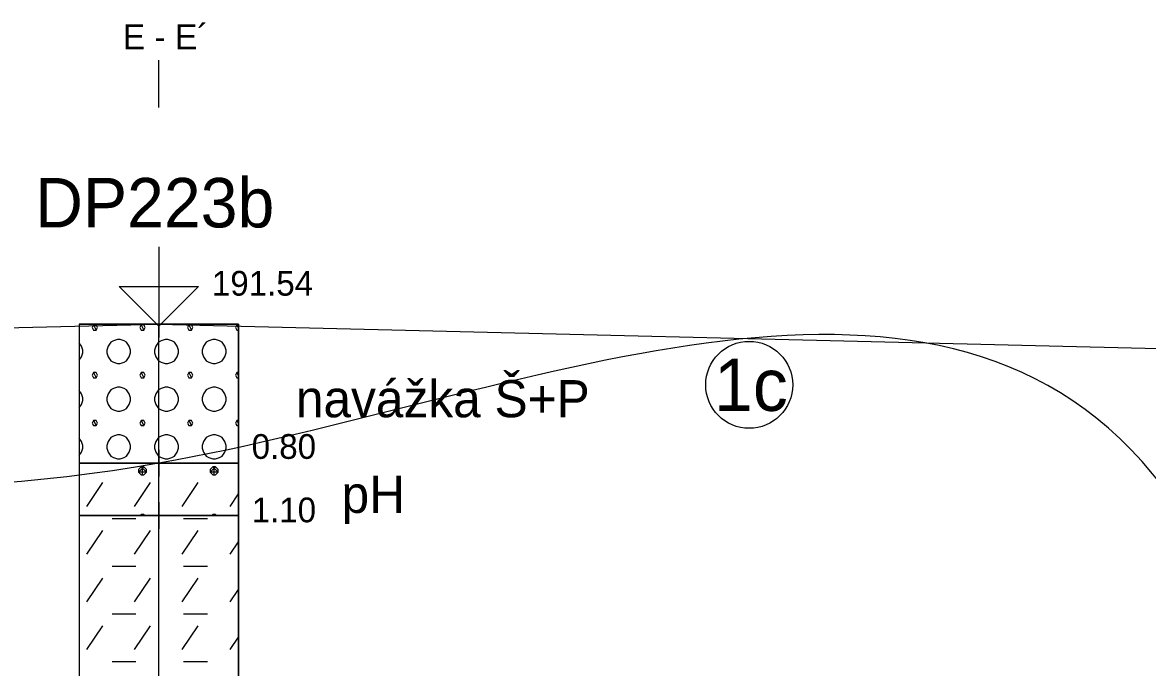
# Model space of a CAD drawing. Extents: x 3042 to 4120, y 576 to 2694.
# Drawn here: x 3450.69 to 3483.02, y 1604.67 to 1623.21 of the extents above; entities that cross this region are included whole.
import ezdxf

# ---------------------------------------------------------------- set-up
doc = ezdxf.new("R2010")
doc.units = 0
for name, color, linetype in [('11', 7, 'Continuous'), ('15', 7, 'Continuous'), ('16', 7, 'Continuous'), ('17', 7, 'Continuous'), ('18', 7, 'Continuous'), ('22', 7, 'Continuous'), ('51', 7, 'Continuous'), ('52', 7, 'Continuous'), ('53', 7, 'Continuous'), ('56', 7, 'Continuous'), ('rozhraní', 7, 'Continuous')]:
    doc.layers.add(name, color=color, linetype=linetype)

msp = doc.modelspace()

# ---------------------------------------------------------------- linework, layer by layer
at = {"layer": '11'}
msp.add_line((3454.612, 1614.538), (3505.772, 1613.288), dxfattribs=at)
msp.add_lwpolyline([(3376.602, 1613.588), (3406.282, 1613.388), (3454.612, 1614.538)], dxfattribs=at)
at = {"layer": '15'}
msp.add_lwpolyline([(3454.612, 1616.761), (3454.612, 1614.475), (3453.469, 1615.618), (3455.755, 1615.618), (3454.612, 1614.475)], dxfattribs=at)
at = {"layer": '18'}
msp.add_line((3454.612, 1569.538), (3454.612, 1614.538), dxfattribs=at)
at = {"layer": '22'}
msp.add_lwpolyline([(3454.612, 1620.761), (3454.612, 1620.761), (3454.612, 1622.13)], dxfattribs=at)
at = {"layer": '51'}
for p, q in [((3454.143, 1610.209), (3454.143, 1610.438)), ((3456.2, 1610.209), (3456.2, 1610.438)), ((3452.543, 1609.295), (3453, 1609.98)), ((3453.914, 1609.295), (3454.372, 1609.98)), ((3455.286, 1609.295), (3455.743, 1609.98)), ((3456.658, 1609.295), (3456.898, 1609.655)), ((3453.267, 1608.952), (3453.953, 1608.952)), ((3454.105, 1609.066), (3454.077, 1609.038)), ((3454.143, 1609.038), (3454.143, 1609.066)), ((3454.153, 1609.038), (3454.181, 1609.066)), ((3455.324, 1608.952), (3456.01, 1608.952)), ((3456.162, 1609.066), (3456.135, 1609.038)), ((3456.2, 1609.038), (3456.2, 1609.066)), ((3456.211, 1609.038), (3456.239, 1609.066)), ((3452.543, 1607.923), (3453, 1608.609)), ((3453.914, 1607.923), (3454.372, 1608.609)), ((3455.286, 1607.923), (3455.743, 1608.609)), ((3456.658, 1607.923), (3456.898, 1608.283)), ((3453.267, 1607.58), (3453.953, 1607.58)), ((3455.324, 1607.58), (3456.01, 1607.58)), ((3452.543, 1606.551), (3453, 1607.237)), ((3453.914, 1606.551), (3454.372, 1607.237)), ((3455.286, 1606.551), (3455.743, 1607.237)), ((3456.658, 1606.551), (3456.898, 1606.911)), ((3453.267, 1606.209), (3453.953, 1606.209)), ((3455.324, 1606.209), (3456.01, 1606.209)), ((3452.543, 1605.18), (3453, 1605.866)), ((3453.914, 1605.18), (3454.372, 1605.866)), ((3455.286, 1605.18), (3455.743, 1605.866)), ((3456.658, 1605.18), (3456.898, 1605.54)), ((3453.267, 1604.837), (3453.953, 1604.837)), ((3455.324, 1604.837), (3456.01, 1604.837))]:
    msp.add_line(p, q, dxfattribs=at)
for points in [[(3452.326, 1610.538), (3456.898, 1610.538), (3456.898, 1614.538), (3452.326, 1614.538)], [(3452.326, 1609.038), (3456.898, 1609.038), (3456.898, 1610.538), (3452.326, 1610.538)], [(3452.326, 1596.538), (3456.898, 1596.538), (3456.898, 1609.038), (3452.326, 1609.038)]]:
    msp.add_lwpolyline(points, close=True, dxfattribs=at)
for points in [[(3452.733, 1614.514), (3452.695, 1614.438), (3452.733, 1614.362), (3452.81, 1614.362), (3452.848, 1614.438), (3452.81, 1614.514), (3452.733, 1614.514), (3452.81, 1614.362)], [(3454.105, 1614.514), (3454.067, 1614.438), (3454.105, 1614.362), (3454.181, 1614.362), (3454.219, 1614.438), (3454.181, 1614.514), (3454.105, 1614.514), (3454.181, 1614.362)], [(3455.477, 1614.514), (3455.438, 1614.438), (3455.477, 1614.362), (3455.553, 1614.362), (3455.591, 1614.438), (3455.553, 1614.514), (3455.477, 1614.514), (3455.553, 1614.362)], [(3456.848, 1614.514), (3456.81, 1614.438), (3456.848, 1614.362), (3456.898, 1614.362)], [(3456.898, 1614.514), (3456.848, 1614.514), (3456.898, 1614.415)], [(3452.326, 1613.503), (3452.39, 1613.6), (3452.429, 1613.714), (3452.429, 1613.79), (3452.39, 1613.905), (3452.326, 1614.002)], [(3453.419, 1614.095), (3453.305, 1614.057), (3453.229, 1614.019), (3453.152, 1613.905), (3453.114, 1613.79), (3453.114, 1613.714), (3453.152, 1613.6), (3453.229, 1613.486), (3453.305, 1613.448), (3453.419, 1613.409), (3453.495, 1613.409), (3453.61, 1613.448), (3453.686, 1613.486), (3453.762, 1613.6), (3453.8, 1613.714), (3453.8, 1613.79), (3453.762, 1613.905), (3453.686, 1614.019), (3453.61, 1614.057), (3453.495, 1614.095), (3453.419, 1614.095)], [(3454.791, 1614.095), (3454.676, 1614.057), (3454.6, 1614.019), (3454.524, 1613.905), (3454.486, 1613.79), (3454.486, 1613.714), (3454.524, 1613.6), (3454.6, 1613.486), (3454.676, 1613.448), (3454.791, 1613.409), (3454.867, 1613.409), (3454.981, 1613.448), (3455.057, 1613.486), (3455.134, 1613.6), (3455.172, 1613.714), (3455.172, 1613.79), (3455.134, 1613.905), (3455.057, 1614.019), (3454.981, 1614.057), (3454.867, 1614.095), (3454.791, 1614.095)], [(3456.162, 1614.095), (3456.048, 1614.057), (3455.972, 1614.019), (3455.896, 1613.905), (3455.858, 1613.79), (3455.858, 1613.714), (3455.896, 1613.6), (3455.972, 1613.486), (3456.048, 1613.448), (3456.162, 1613.409), (3456.239, 1613.409), (3456.353, 1613.448), (3456.429, 1613.486), (3456.505, 1613.6), (3456.543, 1613.714), (3456.543, 1613.79), (3456.505, 1613.905), (3456.429, 1614.019), (3456.353, 1614.057), (3456.239, 1614.095), (3456.162, 1614.095)], [(3452.733, 1613.143), (3452.695, 1613.067), (3452.733, 1612.99), (3452.81, 1612.99), (3452.848, 1613.067), (3452.81, 1613.143), (3452.733, 1613.143), (3452.81, 1612.99)], [(3454.105, 1613.143), (3454.067, 1613.067), (3454.105, 1612.99), (3454.181, 1612.99), (3454.219, 1613.067), (3454.181, 1613.143), (3454.105, 1613.143), (3454.181, 1612.99)], [(3455.477, 1613.143), (3455.438, 1613.067), (3455.477, 1612.99), (3455.553, 1612.99), (3455.591, 1613.067), (3455.553, 1613.143), (3455.477, 1613.143), (3455.553, 1612.99)], [(3456.848, 1613.143), (3456.81, 1613.067), (3456.848, 1612.99), (3456.898, 1612.99)], [(3456.898, 1613.143), (3456.848, 1613.143), (3456.898, 1613.044)], [(3453.419, 1612.724), (3453.305, 1612.686), (3453.229, 1612.647), (3453.152, 1612.533), (3453.114, 1612.419), (3453.114, 1612.343), (3453.152, 1612.228), (3453.229, 1612.114), (3453.305, 1612.076), (3453.419, 1612.038), (3453.495, 1612.038), (3453.61, 1612.076), (3453.686, 1612.114), (3453.762, 1612.228), (3453.8, 1612.343), (3453.8, 1612.419), (3453.762, 1612.533), (3453.686, 1612.647), (3453.61, 1612.686), (3453.495, 1612.724), (3453.419, 1612.724)], [(3454.791, 1612.724), (3454.676, 1612.686), (3454.6, 1612.647), (3454.524, 1612.533), (3454.486, 1612.419), (3454.486, 1612.343), (3454.524, 1612.228), (3454.6, 1612.114), (3454.676, 1612.076), (3454.791, 1612.038), (3454.867, 1612.038), (3454.981, 1612.076), (3455.057, 1612.114), (3455.134, 1612.228), (3455.172, 1612.343), (3455.172, 1612.419), (3455.134, 1612.533), (3455.057, 1612.647), (3454.981, 1612.686), (3454.867, 1612.724), (3454.791, 1612.724)], [(3456.162, 1612.724), (3456.048, 1612.686), (3455.972, 1612.647), (3455.896, 1612.533), (3455.858, 1612.419), (3455.858, 1612.343), (3455.896, 1612.228), (3455.972, 1612.114), (3456.048, 1612.076), (3456.162, 1612.038), (3456.239, 1612.038), (3456.353, 1612.076), (3456.429, 1612.114), (3456.505, 1612.228), (3456.543, 1612.343), (3456.543, 1612.419), (3456.505, 1612.533), (3456.429, 1612.647), (3456.353, 1612.686), (3456.239, 1612.724), (3456.162, 1612.724)], [(3452.326, 1612.131), (3452.39, 1612.228), (3452.429, 1612.343), (3452.429, 1612.419), (3452.39, 1612.533), (3452.326, 1612.63)], [(3452.733, 1611.771), (3452.695, 1611.695), (3452.733, 1611.619), (3452.81, 1611.619), (3452.848, 1611.695), (3452.81, 1611.771), (3452.733, 1611.771), (3452.81, 1611.619)], [(3454.105, 1611.771), (3454.067, 1611.695), (3454.105, 1611.619), (3454.181, 1611.619), (3454.219, 1611.695), (3454.181, 1611.771), (3454.105, 1611.771), (3454.181, 1611.619)], [(3455.477, 1611.771), (3455.438, 1611.695), (3455.477, 1611.619), (3455.553, 1611.619), (3455.591, 1611.695), (3455.553, 1611.771), (3455.477, 1611.771), (3455.553, 1611.619)], [(3456.848, 1611.771), (3456.81, 1611.695), (3456.848, 1611.619), (3456.898, 1611.619)], [(3456.898, 1611.771), (3456.848, 1611.771), (3456.898, 1611.672)], [(3452.326, 1610.76), (3452.39, 1610.857), (3452.429, 1610.971), (3452.429, 1611.047), (3452.39, 1611.162), (3452.326, 1611.259)], [(3453.419, 1611.352), (3453.305, 1611.314), (3453.229, 1611.276), (3453.152, 1611.162), (3453.114, 1611.047), (3453.114, 1610.971), (3453.152, 1610.857), (3453.229, 1610.742), (3453.305, 1610.704), (3453.419, 1610.666), (3453.495, 1610.666), (3453.61, 1610.704), (3453.686, 1610.742), (3453.762, 1610.857), (3453.8, 1610.971), (3453.8, 1611.047), (3453.762, 1611.162), (3453.686, 1611.276), (3453.61, 1611.314), (3453.495, 1611.352), (3453.419, 1611.352)], [(3454.791, 1611.352), (3454.676, 1611.314), (3454.6, 1611.276), (3454.524, 1611.162), (3454.486, 1611.047), (3454.486, 1610.971), (3454.524, 1610.857), (3454.6, 1610.742), (3454.676, 1610.704), (3454.791, 1610.666), (3454.867, 1610.666), (3454.981, 1610.704), (3455.057, 1610.742), (3455.134, 1610.857), (3455.172, 1610.971), (3455.172, 1611.047), (3455.134, 1611.162), (3455.057, 1611.276), (3454.981, 1611.314), (3454.867, 1611.352), (3454.791, 1611.352)], [(3456.162, 1611.352), (3456.048, 1611.314), (3455.972, 1611.276), (3455.896, 1611.162), (3455.858, 1611.047), (3455.858, 1610.971), (3455.896, 1610.857), (3455.972, 1610.742), (3456.048, 1610.704), (3456.162, 1610.666), (3456.239, 1610.666), (3456.353, 1610.704), (3456.429, 1610.742), (3456.505, 1610.857), (3456.543, 1610.971), (3456.543, 1611.047), (3456.505, 1611.162), (3456.429, 1611.276), (3456.353, 1611.314), (3456.239, 1611.352), (3456.162, 1611.352)], [(3454.105, 1610.438), (3454.029, 1610.361), (3454.029, 1610.285), (3454.105, 1610.209), (3454.181, 1610.209), (3454.257, 1610.285), (3454.257, 1610.361), (3454.181, 1610.438), (3454.105, 1610.438), (3454.257, 1610.285), (3454.029, 1610.285), (3454.181, 1610.438)], [(3456.162, 1610.438), (3456.086, 1610.361), (3456.086, 1610.285), (3456.162, 1610.209), (3456.239, 1610.209), (3456.315, 1610.285), (3456.315, 1610.361), (3456.239, 1610.438), (3456.162, 1610.438), (3456.315, 1610.285), (3456.086, 1610.285), (3456.239, 1610.438)], [(3454.209, 1609.038), (3454.181, 1609.066), (3454.105, 1609.066), (3454.133, 1609.038)], [(3456.266, 1609.038), (3456.239, 1609.066), (3456.162, 1609.066), (3456.19, 1609.038)]]:
    msp.add_lwpolyline(points, dxfattribs=at)
at = {"layer": '53'}
for p, q in [((3452.326, 1614.538), (3452.326, 1569.538)), ((3452.326, 1614.538), (3456.898, 1614.538)), ((3456.898, 1614.538), (3456.898, 1569.538)), ((3452.326, 1610.538), (3456.898, 1610.538)), ((3452.326, 1609.038), (3456.898, 1609.038))]:
    msp.add_line(p, q, dxfattribs=at)
at = {"layer": '56'}
for p, q in [((3454.612, 1614.919), (3454.612, 1614.157)), ((3454.231, 1614.538), (3454.993, 1614.538)), ((3454.612, 1610.919), (3454.612, 1610.157)), ((3454.231, 1610.538), (3454.993, 1610.538)), ((3454.612, 1609.419), (3454.612, 1608.657)), ((3454.231, 1609.038), (3454.993, 1609.038))]:
    msp.add_line(p, q, dxfattribs=at)
at = {"layer": 'rozhraní'}
msp.add_circle((3471.578, 1612.793), 1.25, dxfattribs=at)
msp.add_spline([(3517.762, 1605.44), (3505.388, 1605.523), (3489.005, 1605.523), (3488.116, 1605.523), (3483.171, 1610.234), (3454.612, 1610.538), (3434.712, 1610.538)], degree=3, dxfattribs=at)

# ---------------------------------------------------------------- texts
at = {"layer": '16'}
msp.add_text('DP223b', height=1.4224, dxfattribs=at).set_placement((3451.056, 1617.317))
at = {"layer": '17'}
msp.add_text('191.54', height=0.7112, dxfattribs=at).set_placement((3456.136, 1615.356))
at = {"layer": '22'}
msp.add_text('E - E´', height=0.72, dxfattribs=at).set_placement((3453.576, 1622.439))
at = {"layer": '52'}
for s, height, p in [('navážka Š+P', 1.0668, (3458.549, 1611.86)), ('0.80', 0.7112, (3457.279, 1610.664)), ('pH', 1.0668, (3459.862, 1609.11)), ('1.10', 0.7112, (3457.279, 1608.84))]:
    msp.add_text(s, height=height, dxfattribs=at).set_placement(p)
at = {"layer": 'rozhraní'}
msp.add_text('1c', height=1.5, dxfattribs=at).set_placement((3470.568, 1612.043))

doc.saveas('drawing.dxf')
